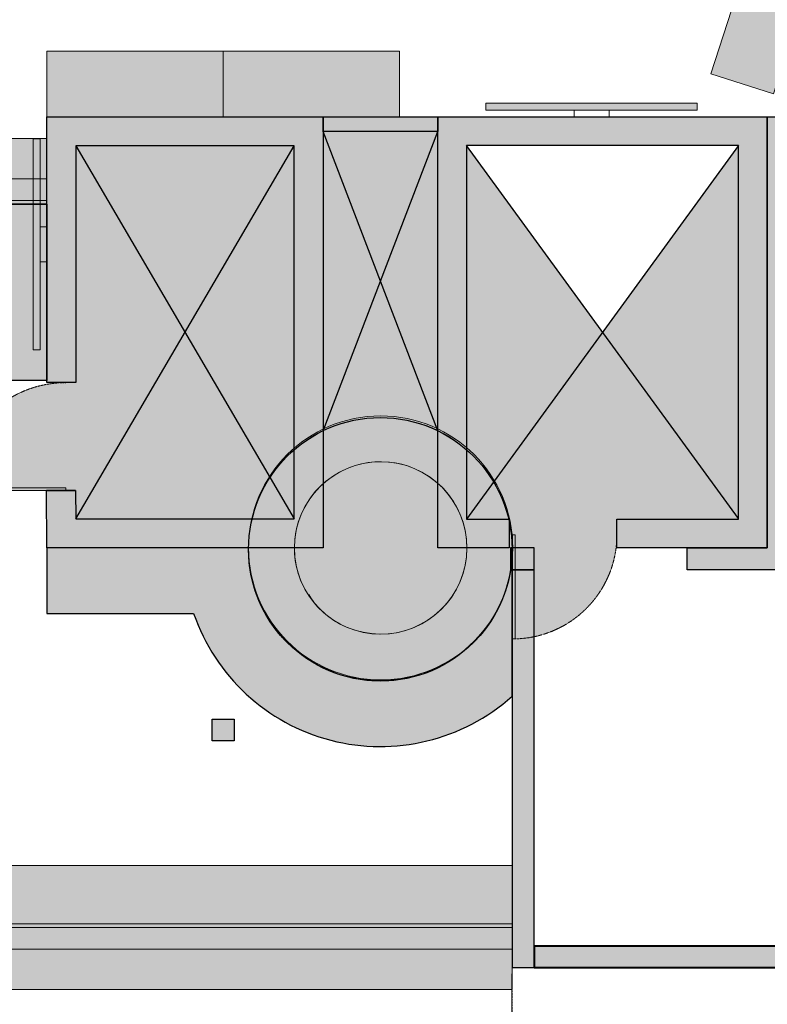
# Model space of a CAD drawing. Header units: millimetres. Extents: x 31882 to 271790, y -35693 to 24917.
# Tile 313 of 524: x 121718 to 126928, y 9885 to 16752. Entities that reach past the tile are written whole.
import ezdxf

# ---------------------------------------------------------------- set-up
doc = ezdxf.new("R2010")
doc.units = ezdxf.units.MM
doc.header["$MEASUREMENT"] = 0
doc.linetypes.add('( Dashed )', pattern=[0.75, 0.5, -0.25])
doc.linetypes.add('DASHED', pattern=[19.05, 12.7, -6.35])
for name, color, linetype, lineweight in [('00 Structural', 2, 'Continuous', 25), ('02 Furniture', 14, 'Continuous', 25), ('02_Elevation 00', 8, 'Continuous', 9), ('A - TEXT', 7, 'Continuous', 13), ('Furniture', 14, 'Continuous', 9), ('Grey', 8, 'Continuous', 9), ('LEVEL-F-OVERALL LAYOUT$0$A-DETL', 251, 'Continuous', 15), ('LEVEL-F-OVERALL LAYOUT$0$A-FLOR-HRAL', 251, 'Continuous', 13), ('LEVEL-F-OVERALL LAYOUT$0$C-COLS', 251, 'Continuous', 13), ('WALL', 7, 'Continuous', 40)]:
    doc.layers.add(name, color=color, linetype=linetype, lineweight=lineweight)

# ---------------------------------------------------------------- blocks, each defined once
blk = doc.blocks.new('steel cols')
at = {"layer": '00 Structural', "ltscale": 0.25}
h = blk.add_hatch(color=10, dxfattribs=at)
h.dxf.hatch_style = 1
h.paths.add_polyline_path([(1723381.98, -77443.61), (1723381.98, -77449.61), (1723387.98, -77449.61), (1723387.98, -77443.61)])
blk.add_lwpolyline([(1723381.98, -77443.61), (1723387.98, -77443.61), (1723387.98, -77449.61), (1723381.98, -77449.61)], close=True, dxfattribs=at)
blk = doc.blocks.new('hbauiarhg')
at = {"transparency": 33554687}
h = blk.add_hatch(color=208, dxfattribs=at)
h.dxf.hatch_style = 1
h.paths.add_polyline_path([(973.13, 1344.16), (974.13, 1344.16), (974.13, 1302.08), (973.13, 1302.08)])
at = {"layer": '02_Elevation 00', "ltscale": 25}
blk.add_lwpolyline([(973.13, 1344.16), (974.13, 1344.16), (974.13, 1302.08), (973.13, 1302.08)], close=True, dxfattribs=at)
at = {"layer": 'Grey', "linetype": '( Dashed )', "ltscale": 0.2}
blk.add_arc((974.13, 1344.16), 42.08, 180, 270, dxfattribs=at)
blk = doc.blocks.new('cut elements')
at = {"ltscale": 0.25}
h = blk.add_hatch(color=253, dxfattribs=at)
h.dxf.hatch_style = 1
h.paths.add_polyline_path([(307.78, -279.12), (292, -279.16), (292, -334.52, -0.055626), (299.96, -335.49), (299.96, -287.12), (307.78, -287.08)])
h = blk.add_hatch(color=253, dxfattribs=at)
h.dxf.hatch_style = 1
h.paths.add_polyline_path([(410.36, -279.16), (337.37, -279.13), (337.37, -287.09), (402.4, -287.12), (402.4, -347), (318.94, -347, -0.06617), (324.17, -354.96), (410.36, -354.96)])
h = blk.add_hatch(color=253, dxfattribs=at)
h.dxf.hatch_style = 1
h.paths.add_polyline_path([(327.77, -370.68, 1), (255.45, -370.68, 1)])
h = blk.add_hatch(color=253, dxfattribs=at)
h.dxf.hatch_style = 1
h.paths.add_polyline_path([(292, -405.99), (292, -386.46), (410.36, -386.46), (410.36, -476.83), (292, -476.83), (292, -435.58), (299.89, -435.58), (299.89, -468.94), (402.47, -468.94), (402.47, -394.35), (299.89, -394.35), (299.89, -405.99)])
blk.add_line((307.78, -287.05), (307.78, -279.14), dxfattribs=at)
at = {"color": 14, "ltscale": 0.25}
for p, q in [((299.96, -287.12), (402.4, -347)), ((402.4, -287.12), (299.96, -347)), ((402.47, -468.94), (299.89, -394.35)), ((300.03, -468.94), (402.47, -394.35))]:
    blk.add_line(p, q, dxfattribs=at)
at = {"layer": '00 Structural', "ltscale": 0.25}
for points in [[(337.37, -287.12), (337.37, -279.13), (410.36, -279.16), (410.36, -354.96), (292, -354.96), (292, -279.16), (307.78, -279.12), (307.78, -287.08), (299.96, -287.12), (299.96, -347), (402.4, -347), (402.4, -287.12), (337.37, -287.09)], [(307.78, -287.08), (307.78, -279.12)]]:
    blk.add_lwpolyline(points, dxfattribs=at)
blk.add_lwpolyline([(292, -405.99), (292, -386.46), (410.36, -386.46), (410.36, -476.83), (292, -476.83), (292, -435.58), (299.89, -435.58), (299.89, -468.94), (402.47, -468.94), (402.47, -394.35), (299.89, -394.35), (299.89, -405.99)], close=True, dxfattribs=at)
blk.add_circle((291.61, -370.68), 36.16, dxfattribs=at)
at = {"layer": 'Grey'}
for p, xscale, yscale, zscale, rotation in [((992.73, 660.78), 0.7031476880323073, 0.7031476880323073, 0.7031476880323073, 180), ((-617.91, -1069.01), -0.6796147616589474, 0.6796147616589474, 0.6796147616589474, 270)]:
    blk.add_blockref('hbauiarhg', p, dxfattribs=dict(at, xscale=xscale, yscale=yscale, zscale=zscale, rotation=rotation))
blk = doc.blocks.new('r4ttwt')
at = {"ltscale": 0.25}
h = blk.add_hatch(color=255, dxfattribs=at)
h.dxf.hatch_style = 1
h.paths.add_polyline_path([(1719183.86, -78869.72, -0.994661), (1719111.54, -78869.34, -0.002677), (1719111.54, -78868.95), (1719056.19, -78868.95), (1719056.19, -78886.95), (1719096.48, -78886.95, 0.536793), (1719183.86, -78909.66)])
at = {"layer": '02 Furniture', "ltscale": 0.25}
h = blk.add_hatch(color=255, dxfattribs=at)
h.dxf.hatch_style = 1
h.paths.add_polyline_path([(1719056.19, -78774.59), (1719056.19, -78822.99), (1719038.19, -78822.99), (1719038.19, -78774.59)])
at = {"layer": 'Grey', "ltscale": 0.25}
h = blk.add_hatch(color=255, dxfattribs=at)
h.dxf.hatch_style = 1
edge = h.paths.add_edge_path()
edge.add_line((1719056.19, -78756.59), (1718972.19, -78756.59))
edge.add_arc((1718972.19, -78798.59), 42, 90, 180)
edge.add_line((1718930.19, -78798.59), (1718930.19, -78948.16))
edge.add_arc((1718972.19, -78948.16), 42, 180, 270)
edge.add_line((1718972.19, -78990.16), (1719002.19, -78990.16))
edge.add_line((1719002.19, -78990.16), (1719002.19, -78972.16))
edge.add_line((1719002.19, -78972.16), (1718972.19, -78972.16))
edge.add_arc((1718972.19, -78948.16), 24, 180, 270, ccw=False)
edge.add_line((1718948.19, -78948.16), (1718948.19, -78798.59))
edge.add_arc((1718972.19, -78798.59), 24, 90, 180, ccw=False)
edge.add_line((1718972.19, -78774.59), (1719056.19, -78774.59))
edge.add_line((1719056.19, -78774.59), (1719056.19, -78756.59))
h = blk.add_hatch(color=209, dxfattribs=at)
h.dxf.hatch_style = 1
edge = h.paths.add_edge_path()
edge.add_line((1719183.86, -78972.16), (1719183.86, -78956.16))
edge.add_line((1719183.86, -78956.16), (1718972.19, -78956.16))
edge.add_arc((1718972.19, -78948.16), 8, 180, 270, ccw=False)
edge.add_line((1718964.19, -78948.16), (1718964.19, -78798.59))
edge.add_arc((1718972.19, -78798.59), 8, 90, 180, ccw=False)
edge.add_line((1718972.19, -78790.59), (1719008.19, -78790.59))
edge.add_line((1719008.19, -78790.59), (1719008.19, -78774.59))
edge.add_line((1719008.19, -78774.59), (1718972.19, -78774.59))
edge.add_arc((1718972.19, -78798.59), 24, 90, 180)
edge.add_line((1718948.19, -78798.59), (1718948.19, -78948.16))
edge.add_arc((1718972.19, -78948.16), 24, 180, 270)
edge.add_line((1718972.19, -78972.16), (1719183.86, -78972.16))
at = {"layer": 'Grey', "ltscale": 0.25, "true_color": 0xffffff}
h = blk.add_hatch(color=7, dxfattribs=at)
h.dxf.hatch_style = 1
h.paths.add_polyline_path([(1719183.86, -78990.16), (1719032.21, -78990.16), (1719032.21, -78972.16), (1719183.86, -78972.16)])
at = {"ltscale": 0.25}
blk.add_line((1719056.19, -78774.59), (1719032.19, -78774.59), dxfattribs=at)
at = {"color": 14, "ltscale": 0.25}
for points in [[(1719032.19, -78774.59), (1719056.19, -78774.59)], [(1719044.19, -78774.59), (1719056.19, -78774.59)]]:
    blk.add_lwpolyline(points, dxfattribs=at)
at = {"layer": '02 Furniture', "color": 14, "ltscale": 0.25}
blk.add_lwpolyline([(1719056.19, -78774.59), (1719056.19, -78822.99), (1719038.19, -78822.99), (1719038.19, -78774.59)], close=True, dxfattribs=at)
for points in [[(1719183.86, -78868.95, -1.010764), (1719111.54, -78868.95), (1719056.19, -78868.95), (1719056.19, -78886.95), (1719096.48, -78886.95)], [(1719096.48, -78886.95, 0.536793), (1719183.86, -78909.66), (1719183.86, -78868.95)]]:
    blk.add_lwpolyline(points, format="xyb", dxfattribs=at)
at = {"layer": 'Grey', "color": 14, "ltscale": 0.25}
blk.add_lwpolyline([(1719056.19, -78756.59), (1718972.19, -78756.59, 0.414214), (1718930.19, -78798.59), (1718930.19, -78948.16, 0.414214), (1718972.19, -78990.16), (1719002.19, -78990.16), (1719002.19, -78972.16), (1718972.19, -78972.16, -0.414214), (1718948.19, -78948.16), (1718948.19, -78798.59, -0.414214), (1718972.19, -78774.59), (1719056.19, -78774.59)], format="xyb", close=True, dxfattribs=at)
at = {"layer": 'Grey', "linetype": '( Dashed )', "ltscale": 0.2}
blk.add_lwpolyline([(1719056.19, -78773.59), (1718972.19, -78773.59, 0.414214), (1718947.19, -78798.59), (1718947.19, -78948.16, 0.414214), (1718972.19, -78973.16), (1719002.19, -78973.16), (1719002.19, -78979.16), (1718972.19, -78979.16, -0.414214), (1718941.19, -78948.16), (1718941.19, -78798.59, -0.414214), (1718972.19, -78767.59), (1719056.19, -78767.59)], format="xyb", close=True, dxfattribs=at)
at = {"layer": 'Grey', "color": 14, "linetype": '( Dashed )', "ltscale": 0.2}
blk.add_lwpolyline([(1719183.86, -78972.16), (1719183.86, -78956.16), (1718972.19, -78956.16, -0.414214), (1718964.19, -78948.16), (1718964.19, -78798.59, -0.414214), (1718972.19, -78790.59), (1719008.19, -78790.59), (1719008.19, -78774.59), (1718972.19, -78774.59, 0.414214), (1718948.19, -78798.59), (1718948.19, -78948.16, 0.414214), (1718972.19, -78972.16)], format="xyb", close=True, dxfattribs=at)
at = {"layer": 'Grey', "ltscale": 0.25}
blk.add_lwpolyline([(1719183.86, -78990.16), (1719032.21, -78990.16), (1719032.21, -78972.16), (1719183.86, -78972.16)], close=True, dxfattribs=at)
at = {"layer": 'Grey', "linetype": '( Dashed )', "ltscale": 0.2}
blk.add_lwpolyline([(1719183.86, -78973.16), (1719032.21, -78973.16), (1719032.21, -78979.16), (1719183.86, -78979.16)], close=True, dxfattribs=at)
at = {"layer": '00 Structural', "rotation": 90}
blk.add_blockref('cut elements', (1718777.03, -79160.95), dxfattribs=at)

msp = doc.modelspace()

# ---------------------------------------------------------------- hatches: boundary and pattern name
at = {"ltscale": 0.25}
h = msp.add_hatch(color=207, dxfattribs=at)
h.dxf.hatch_style = 1
h.paths.add_polyline_path([(126440.2, 16170.4), (124967, 16170.4), (124967, 16119.6), (126440.2, 16119.6)])
h = msp.add_hatch(color=206, dxfattribs=at)
h.dxf.hatch_style = 1
h.paths.add_polyline_path([(126927.7, 13067.9), (126927.5, 16074.4), (127130.7, 16074.4), (127130.9, 12915.5), (126369, 12915.5), (126369, 13067.9)])
h = msp.add_hatch(color=209, dxfattribs=at)
h.dxf.hatch_style = 1
h.paths.add_polyline_path([(124632.2, 15972.8), (123832.1, 15972.8), (124232.1, 14928.8)])
h = msp.add_hatch(color=209, dxfattribs=at)
h.dxf.hatch_style = 1
h.paths.add_polyline_path([(123832.1, 15972.8), (123832.1, 13885.3), (124232.1, 14928.8)])
h = msp.add_hatch(color=209, dxfattribs=at)
h.dxf.hatch_style = 1
h.paths.add_polyline_path([(124632.2, 15972.8), (124232.1, 14928.8), (124632.2, 13884.5)])
h = msp.add_hatch(color=209, dxfattribs=at)
h.dxf.hatch_style = 1
h.paths.add_polyline_path([(122869.5, 14571.2), (122109.1, 15872.1), (122108.3, 14220.4), (122039.1, 14220.4, 0.40727), (121287.7, 13486.7), (122039.1, 13486.7), (122039.1, 13468.8), (122107.9, 13468.8), (122109.1, 13270.2)])
h = msp.add_hatch(color=207, dxfattribs=at)
h.dxf.hatch_style = 1
h.paths.add_polyline_path([(121810.8, 15921.3), (121810.8, 14448.1), (121861.6, 14448.1), (121861.6, 15921.3)])
h = msp.add_hatch(color=209, dxfattribs=at)
h.dxf.hatch_style = 1
h.paths.add_polyline_path([(123629.9, 15872.1), (122109.1, 15872.1), (122869.5, 14571.2)])
h = msp.add_hatch(color=209, dxfattribs=at)
h.dxf.hatch_style = 1
h.paths.add_polyline_path([(123629.9, 15872.1), (122869.5, 14571.2), (123461.2, 13558.7, -0.070228), (123629.9, 13752.3)])
h = msp.add_hatch(color=209, dxfattribs=at)
h.dxf.hatch_style = 1
h.paths.add_polyline_path([(124832.6, 15873.9), (124832.6, 13752.4, -0.08039), (125020.9, 13527.3), (125780.6, 14572.1)])
h = msp.add_hatch(color=209, dxfattribs=at)
h.dxf.hatch_style = 1
h.paths.add_polyline_path([(126727.3, 15873.9), (125780.6, 14572.1), (126727.3, 13272)])
h = msp.add_hatch(color=209, dxfattribs=at)
h.dxf.hatch_style = 1
h.paths.add_polyline_path([(124232.1, 14928.8), (123832.1, 13885.3, -0.229221), (124632.2, 13884.5)], flags=17)
h = msp.add_hatch(color=209, dxfattribs=at)
h.dxf.hatch_style = 1
h.paths.add_polyline_path([(122869.5, 14571.2), (122109.1, 13270.2), (123337.6, 13270.2, -0.086071), (123461.2, 13558.7)], flags=17)
h = msp.add_hatch(color=209, dxfattribs=at)
h.dxf.hatch_style = 1
h.paths.add_polyline_path([(125780.6, 14572.1), (125020.9, 13527.3, -0.076444), (125125.4, 13268.4), (125128.3, 13268.4), (125128.3, 13255.8, -0.051615), (125149.8, 13067.9), (125153.4, 13067.9), (125153.4, 13159.7), (125170.7, 13159.7), (125170.7, 13067.9), (125302.2, 13067.9), (125302.2, 12915.7), (125302.2, 12915.6), (125302.6, 12915.6), (125302.6, 12448.8, 0.354843), (125879.9, 13159.7), (125879.9, 13268.4), (126727.3, 13268.4), (126727.3, 13272)])
h = msp.add_hatch(color=206, dxfattribs=at)
h.dxf.hatch_style = 1
h.paths.add_polyline_path([(125302.2, 13067.9), (125138.7, 13067.9), (125138.7, 12915.7), (125302.2, 12915.7)])
h = msp.add_hatch(color=206, dxfattribs=at)
h.dxf.hatch_style = 1
h.paths.add_polyline_path([(125150.2, 10141.7), (125302.6, 10141.7), (125302.6, 10291.6), (125302.6, 12188.9), (125302.2, 12188.9), (125302.2, 12915.6), (125171.9, 12915.7), (125150.2, 12915.7)])
h = msp.add_hatch(color=206, dxfattribs=at)
h.dxf.hatch_style = 1
h.paths.add_polyline_path([(125302.6, 10291.6), (125302.6, 10141.6), (130098.2, 10141.6), (130098.2, 10291.6)])
at = {"layer": '00 Structural', "ltscale": 0.25}
h = msp.add_hatch(color=253, dxfattribs=at)
h.dxf.hatch_style = 1
h.paths.add_polyline_path([(124632.2, 15972.8), (124632.2, 16074.4), (123832.1, 16074.4), (123832.1, 15972.8)])
h = msp.add_hatch(color=209, dxfattribs=at)
h.dxf.hatch_style = 1
h.paths.add_polyline_path([(123832.1, 13885.3, -0.112884), (124231.3, 13976.6, -0.113402), (124632.2, 13884.5), (124232.1, 14928.8)])
h.paths.add_polyline_path([(123832.1, 15972.8), (123832.1, 13885.3), (124232.1, 14928.8)])
h.paths.add_polyline_path([(123832.1, 15972.8), (124232.1, 14928.8), (124632.2, 15972.8)])
h.paths.add_polyline_path([(124232.1, 14928.8), (124632.2, 13884.5), (124632.2, 15972.8)])
at = {"layer": 'Furniture', "ltscale": 0.25}
h = msp.add_hatch(color=255, dxfattribs=at)
h.dxf.hatch_style = 1
h.paths.add_polyline_path([(127347.9, 17403.4), (126970.2, 16233.5), (126535.1, 16373.9), (126912.9, 17543.8)])
h = msp.add_hatch(color=255, dxfattribs=at)
h.dxf.hatch_style = 1
h.paths.add_polyline_path([(121906.9, 16074.4), (123136.3, 16074.4), (123136.3, 16531.6), (121906.9, 16531.6)])
h = msp.add_hatch(color=255, dxfattribs=at)
h.dxf.hatch_style = 1
h.paths.add_polyline_path([(124365.6, 16074.4), (123136.3, 16074.4), (123136.3, 16531.6), (124365.6, 16531.6)])

# ---------------------------------------------------------------- linework, layer by layer
at = {"color": 14, "linetype": 'DASHED', "ltscale": 0.025}
msp.add_line((125148.5, 10097.6), (125148.5, 4201.1), dxfattribs=at)
at = {"layer": '00 Structural', "ltscale": 0.25}
for p, q in [((123832.1, 13885.3), (124632.2, 15972.8)), ((124632.2, 13884.5), (123832.1, 15972.8))]:
    msp.add_line(p, q, dxfattribs=at)
for points in [[(123832.1, 15972.8), (123832.1, 16074.4), (124632.2, 16074.4), (124632.2, 15972.8)], [(126927.7, 13067.9), (126927.5, 16074.4), (127130.7, 16074.4), (127130.9, 12915.5), (126369, 12915.5), (126369, 13067.9)], [(125302.2, 13067.9), (125138.7, 13067.9), (125138.7, 12915.7), (125302.2, 12915.7)]]:
    msp.add_lwpolyline(points, close=True, dxfattribs=at)
msp.add_lwpolyline([(125302.6, 10141.7), (125302.6, 12915.6), (125150.2, 12915.7), (125150.2, 10141.7), (130098.2, 10141.6)], dxfattribs=at)
at = {"layer": '02_Elevation 00', "ltscale": 0.25}
msp.add_line((125148.5, 10097.6), (125148.5, 4201.1), dxfattribs=at)
msp.add_circle((124233.7, 13067.9), 601.3, dxfattribs=at)
at = {"layer": 'A - TEXT', "ltscale": 0.25}
msp.add_line((125172.1, 16119.6), (125140, 16119.6), dxfattribs=at)
at = {"layer": 'Furniture', "color": 14, "ltscale": 0.25}
for points in [[(127347.9, 17403.4), (126970.2, 16233.5), (126535.1, 16373.9), (126912.9, 17543.8)], [(121906.9, 16074.4), (123136.3, 16074.4), (123136.3, 16531.6), (121906.9, 16531.6)], [(124365.6, 16074.4), (123136.3, 16074.4), (123136.3, 16531.6), (124365.6, 16531.6)]]:
    msp.add_lwpolyline(points, close=True, dxfattribs=at)
at = {"layer": 'Furniture', "ltscale": 0.25}
for points in [[(125581.2, 16119.6), (125826, 16119.6), (125826, 16074.4), (125581.2, 16074.4)], [(121861.6, 15062.3), (121861.6, 15307.1), (121906.8, 15307.1), (121906.8, 15062.3)]]:
    msp.add_lwpolyline(points, close=True, dxfattribs=at)
at = {"layer": 'Grey', "ltscale": 0.25}
for points in [[(126440.2, 16170.4), (124967, 16170.4), (124967, 16119.6), (126440.2, 16119.6), (126440.2, 16170.4)], [(121810.8, 15921.3), (121810.8, 14448.1), (121861.6, 14448.1), (121861.6, 15921.3), (121810.8, 15921.3)]]:
    msp.add_lwpolyline(points, dxfattribs=at)
at = {"layer": 'LEVEL-F-OVERALL LAYOUT$0$A-DETL'}
msp.add_arc((124180.4, 13006.5), 520.4, 210.47735, 235.11626, dxfattribs=at)
at = {"layer": 'LEVEL-F-OVERALL LAYOUT$0$A-FLOR-HRAL'}
msp.add_circle((124233.7, 13067.9), 920.6, dxfattribs=at)
at = {"layer": 'LEVEL-F-OVERALL LAYOUT$0$C-COLS'}
for start, end in [(66.6, 211.19672), (246.6, 66.6), (222.31098, 230.23636), (230.26424, 246.6)]:
    msp.add_arc((124233.7, 13067.9), 601.3, start, end, dxfattribs=at)
at = {"layer": 'WALL', "color": 2}
msp.add_lwpolyline([(130098.2, 10141.6), (130098.2, 10291.6), (125302.6, 10291.6), (125302.6, 10141.6)], close=True, dxfattribs=at)

# ---------------------------------------------------------------- block references
at = {"xscale": 25.4, "yscale": 25.4, "zscale": 25.4}
msp.add_blockref('r4ttwt', (-43542120.3, 2016339.3), dxfattribs=at)
at = {"layer": '00 Structural', "xscale": 25.4, "yscale": 25.4, "zscale": 25.4, "rotation": 90}
msp.add_blockref('cut elements', (114816.2, 5651.3), dxfattribs=at)
msp.add_blockref('cut elements', (114816.2, 5651.3), dxfattribs=at)
at = {"layer": '00 Structural', "xscale": 25.4, "yscale": 25.4, "zscale": 25.4}
msp.add_blockref('steel cols', (-43650842.2, 1978941.7), dxfattribs=at)

doc.saveas('drawing.dxf')
